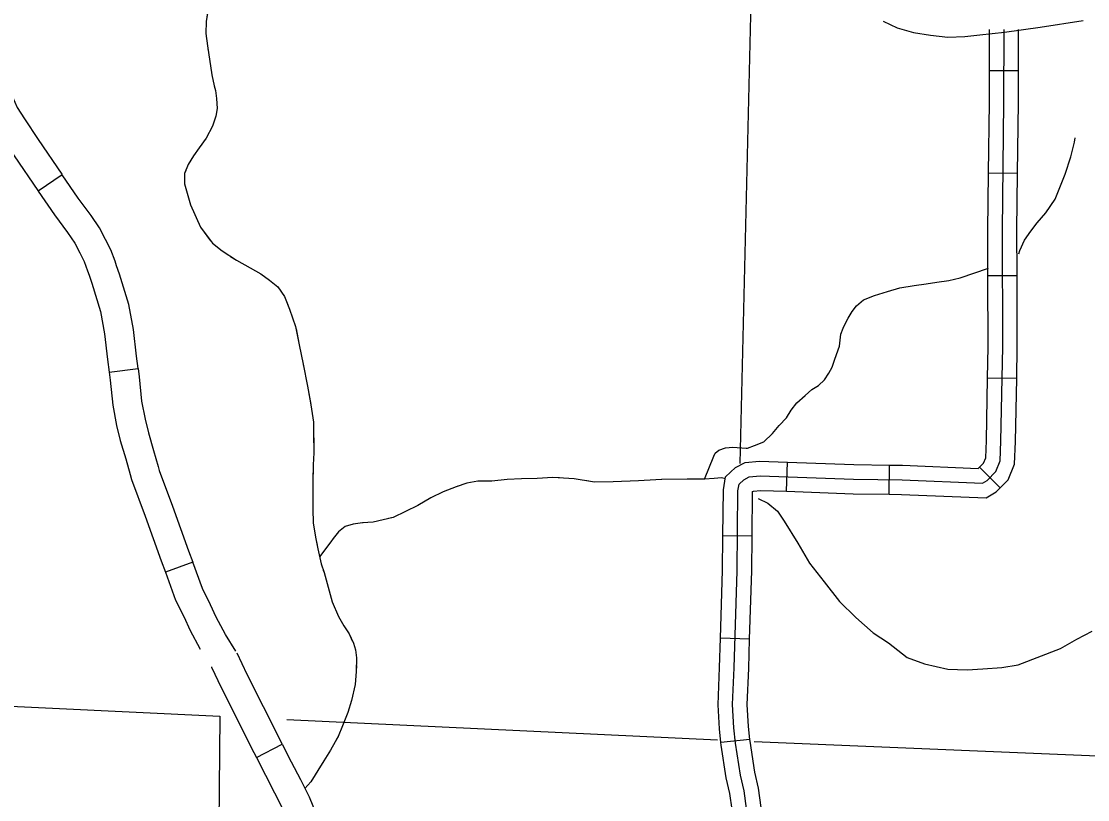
# Model space of a CAD drawing. Extents: x 1196286 to 1268366, y 2040822 to 2082115.
# Drawn here: x 1227299 to 1229359, y 2053560 to 2055063 of the extents above; entities that cross this region are included whole.
import ezdxf

# ---------------------------------------------------------------- set-up
doc = ezdxf.new("R2010")
doc.units = 0
for name, color, linetype in [('60', 7, 'Continuous'), ('61', 7, 'Continuous'), ('62', 7, 'Continuous'), ('Level 70', 7, 'Continuous'), ('Level 71', 7, 'Continuous'), ('Level 86', 7, 'Continuous'), ('Level 87', 7, 'Continuous')]:
    doc.layers.add(name, color=color, linetype=linetype)

msp = doc.modelspace()

# ---------------------------------------------------------------- linework, layer by layer
at = {"layer": '60'}
msp.add_lwpolyline([(1228713.9, 2055345), (1228686.9, 2054209.5)], dxfattribs=at)
at = {"layer": '61'}
for p, q in [((1229225.6, 2054967.7), (1229169.3, 2054967.7)), ((1229223.8, 2054769.3), (1229167.5, 2054770.1)), ((1229222.6, 2054571.8), (1229166.4, 2054571.6)), ((1229222, 2054373.2), (1229165.7, 2054374.2)), ((1228777.2, 2054155.6), (1228779.2, 2054211.8)), ((1228975.7, 2054150), (1228976.5, 2054206.3)), ((1229190, 2054162.3), (1229150.2, 2054202.1)), ((1228710.8, 2054068.8), (1228654.5, 2054069.3)), ((1228706.1, 2053870.3), (1228649.9, 2053872)), ((1228706.5, 2053676.4), (1228650.6, 2053670.4))]:
    msp.add_line(p, q, dxfattribs=at)
for points in [[(1228700.2, 2053542.9), (1228695.8, 2053577.2), (1228688.4, 2053607.6), (1228679, 2053669.3), (1228675.8, 2053699), (1228673.3, 2053743.6), (1228676.3, 2053814.5), (1228682, 2054002.2), (1228683.6, 2054156.3), (1228685.6, 2054169.6), (1228694.9, 2054178), (1228705.4, 2054183.5), (1228726.3, 2054185.6), (1228906.8, 2054179.1), (1229000.5, 2054177.8), (1229155.6, 2054171.2), (1229164.7, 2054176.7), (1229181.7, 2054193.8), (1229190, 2054214.2), (1229191.6, 2054252.6), (1229195, 2054434.6), (1229194.2, 2054659.7), (1229197.4, 2054906.3), (1229197.5, 2055047)], [(1229169.3, 2054967.7), (1229169.4, 2055047)], [(1229225.6, 2054967.7), (1229225.6, 2055047)], [(1229167.5, 2054770.1), (1229169.3, 2054906.5), (1229169.3, 2054967.7)], [(1229223.8, 2054769.3), (1229225.5, 2054906.1), (1229225.6, 2054967.7)], [(1229166.4, 2054571.6), (1229166.1, 2054659.9), (1229167.5, 2054770.1)], [(1229222.6, 2054571.8), (1229222.4, 2054659.6), (1229223.8, 2054769.3)], [(1229165.7, 2054374.2), (1229166.8, 2054434.8), (1229166.4, 2054571.6)], [(1229222, 2054373.2), (1229223.1, 2054434.4), (1229222.6, 2054571.8)], [(1229150.2, 2054202.1), (1229157.8, 2054209.6), (1229162.1, 2054220.2), (1229163.5, 2054253.4), (1229165.7, 2054374.2)], [(1229190, 2054162.3), (1229205.6, 2054177.9), (1229217.9, 2054208.1), (1229219.7, 2054251.7), (1229222, 2054373.2)], [(1228654.5, 2054069.3), (1228655.5, 2054158.6), (1228659.3, 2054183.6), (1228678.6, 2054201.3), (1228697.3, 2054211), (1228725.4, 2054213.8), (1228779.2, 2054211.8)], [(1228779.2, 2054211.8), (1228907.5, 2054207.2), (1228976.5, 2054206.3)], [(1228976.5, 2054206.3), (1229001.2, 2054206), (1229147.8, 2054199.7), (1229150.2, 2054202.1)], [(1228710.8, 2054068.8), (1228711.7, 2054154), (1228711.8, 2054155.2), (1228713.6, 2054156.1), (1228727.1, 2054157.4), (1228777.2, 2054155.6)], [(1228777.2, 2054155.6), (1228906.1, 2054151), (1228975.7, 2054150)], [(1228975.7, 2054150), (1228999.7, 2054149.7), (1229162.9, 2054142.7), (1229182.2, 2054154.5), (1229190, 2054162.3)], [(1228649.9, 2053872), (1228653.8, 2054002.8), (1228654.5, 2054069.3)], [(1228706.1, 2053870.3), (1228710.1, 2054001.7), (1228710.8, 2054068.8)], [(1228650.6, 2053670.4), (1228647.8, 2053696.7), (1228645.1, 2053743.4), (1228648.2, 2053815.5), (1228649.9, 2053872)], [(1228706.5, 2053676.4), (1228703.9, 2053701.3), (1228701.4, 2053743.8), (1228704.4, 2053813.5), (1228706.1, 2053870.3)], [(1228674.2, 2053475.7), (1228672.2, 2053509.5), (1228672.1, 2053541.1), (1228668.1, 2053572), (1228660.7, 2053602.1), (1228651.1, 2053665.7), (1228650.6, 2053670.4)], [(1228730.4, 2053479.1), (1228728.4, 2053511.2), (1228728.3, 2053544.8), (1228723.5, 2053582.3), (1228716, 2053613), (1228706.9, 2053672.9), (1228706.5, 2053676.4)]]:
    msp.add_lwpolyline(points, dxfattribs=at)
at = {"layer": '62'}
for p, q in [((1228722.9, 2054141.8), (1228741.1, 2054132.6)), ((1228741.1, 2054132.6), (1228759.7, 2054117)), ((1228759.7, 2054117), (1228772.9, 2054097.6)), ((1228772.9, 2054097.6), (1228798.9, 2054055.5)), ((1228798.9, 2054055.5), (1228822, 2054016.5)), ((1228822, 2054016.5), (1228850, 2053980.7)), ((1228850, 2053980.7), (1228879.8, 2053943.1)), ((1228879.8, 2053943.1), (1228911.2, 2053911.8)), ((1228911.2, 2053911.8), (1228944.9, 2053882)), ((1228944.9, 2053882), (1228974.6, 2053862.8)), ((1229306.3, 2053852.2), (1229338.4, 2053869.8)), ((1229338.4, 2053869.8), (1229367.5, 2053885.5)), ((1228974.6, 2053862.8), (1229010.6, 2053834.5)), ((1229224.6, 2053820.6), (1229306.3, 2053852.2)), ((1229010.6, 2053834.5), (1229043.7, 2053822.7)), ((1229043.7, 2053822.7), (1229088.9, 2053811.9)), ((1229088.9, 2053811.9), (1229126.4, 2053810.7)), ((1229126.4, 2053810.7), (1229156.7, 2053812.9)), ((1229156.7, 2053812.9), (1229193.1, 2053815.4)), ((1229193.1, 2053815.4), (1229224.6, 2053820.6))]:
    msp.add_line(p, q, dxfattribs=at)
for points in [[(1227660.7, 2055092.6), (1227656.2, 2055062.6), (1227655.9, 2055039.7), (1227658.9, 2055016), (1227667.2, 2054959.8), (1227672.1, 2054938.7), (1227674.2, 2054929.6), (1227676.3, 2054914.2), (1227677.5, 2054895), (1227675.1, 2054880), (1227668.8, 2054860.5), (1227656.1, 2054837.4), (1227643.2, 2054818.7), (1227631.7, 2054803.1), (1227621.4, 2054786.7), (1227614.8, 2054769.5), (1227614.5, 2054749.2), (1227625.9, 2054708.8), (1227645.2, 2054665.3), (1227668.4, 2054634.5), (1227687.3, 2054619.6), (1227715.1, 2054601.9), (1227741.5, 2054587.2), (1227762.3, 2054575.3), (1227779, 2054563), (1227794.6, 2054550.4), (1227807.5, 2054531.8), (1227817.6, 2054507.2), (1227829.1, 2054473.6), (1227835.8, 2054438.5), (1227843.5, 2054401.2), (1227851.9, 2054358.6), (1227858.6, 2054322.8)], [(1227660.7, 2055092.6), (1227656.2, 2055062.6), (1227655.9, 2055039.7), (1227658.9, 2055016), (1227667.2, 2054959.8), (1227672.1, 2054938.7), (1227674.2, 2054929.6), (1227676.3, 2054914.2), (1227677.5, 2054895), (1227675.1, 2054880), (1227668.8, 2054860.5), (1227656.1, 2054837.4), (1227643.2, 2054818.7), (1227631.7, 2054803.1), (1227621.4, 2054786.7), (1227614.8, 2054769.5), (1227614.5, 2054749.2), (1227625.9, 2054708.8), (1227645.2, 2054665.3), (1227668.4, 2054634.5), (1227687.3, 2054619.6), (1227715.1, 2054601.9), (1227741.5, 2054587.2), (1227762.3, 2054575.3), (1227779, 2054563), (1227794.6, 2054550.4), (1227807.5, 2054531.8), (1227817.6, 2054507.2), (1227829.1, 2054473.6), (1227835.8, 2054438.5), (1227843.5, 2054401.2), (1227851.9, 2054358.6), (1227858.6, 2054322.8)], [(1227658.7, 2055079), (1227656.2, 2055062.6), (1227655.9, 2055039.7), (1227658.9, 2055016), (1227660.5, 2055005.3)], [(1227668, 2054956.4), (1227672.1, 2054938.7), (1227674.2, 2054929.6), (1227676.3, 2054914.2), (1227677.5, 2054895), (1227675.1, 2054880), (1227668.8, 2054860.5), (1227656.1, 2054837.4), (1227643.2, 2054818.7), (1227642.3, 2054817.6)], [(1229225.9, 2054614.3), (1229228.3, 2054620.4), (1229237.2, 2054640.2), (1229249.4, 2054657.7), (1229261.3, 2054674.1), (1229278.4, 2054693), (1229296.4, 2054719.5), (1229306.8, 2054745.3), (1229315.7, 2054767.7), (1229326.3, 2054801.4), (1229333.4, 2054829.9), (1229335, 2054838.2)], [(1227617, 2054775.3), (1227614.8, 2054769.5), (1227614.5, 2054749.2), (1227625.9, 2054708.8), (1227645.2, 2054665.3), (1227664.7, 2054639.4)], [(1227703.6, 2054609.2), (1227715.1, 2054601.9), (1227741.5, 2054587.2), (1227762.3, 2054575.3), (1227779, 2054563), (1227794.6, 2054550.4), (1227807.5, 2054531.8), (1227814, 2054515.9)], [(1228618.9, 2054178.7), (1228637, 2054223.3), (1228639.7, 2054229.3), (1228646.5, 2054234.9), (1228659.3, 2054239.2), (1228673.6, 2054240.5), (1228699.4, 2054239), (1228701.7, 2054239), (1228715.6, 2054244.1), (1228733.3, 2054251.3), (1228750.4, 2054267.3), (1228763.3, 2054282.9), (1228777, 2054297.4), (1228786.2, 2054312.3), (1228797.2, 2054326.4), (1228813.5, 2054340.5), (1228826.4, 2054351.9), (1228838.9, 2054360), (1228851, 2054370.8), (1228859.4, 2054383.5), (1228865.6, 2054395), (1228870.7, 2054410.4), (1228879.6, 2054435.8), (1228882.2, 2054459.1), (1228886.5, 2054470.7), (1228890.7, 2054478.9), (1228896.5, 2054489.7), (1228904.1, 2054502.8), (1228912.5, 2054514), (1228926.2, 2054525.1), (1228947.3, 2054533.4), (1228972.1, 2054541.3), (1228996.1, 2054548.2), (1229023.6, 2054553), (1229047.2, 2054556.1), (1229067.5, 2054559.2), (1229091.1, 2054562.6), (1229112.9, 2054567.6), (1229167.2, 2054586.5)], [(1227830, 2054469.1), (1227835.8, 2054438.5), (1227843.5, 2054401.2), (1227851.9, 2054358.6), (1227858.5, 2054323.3)], [(1227830, 2054469.1), (1227835.8, 2054438.5), (1227843.5, 2054401.2), (1227844.5, 2054396.3)], [(1227830, 2054469.1), (1227835.8, 2054438.5), (1227843.5, 2054401.2), (1227851.9, 2054358.6), (1227858.5, 2054323.3)], [(1227853.9, 2054347.7), (1227858.5, 2054323.3)], [(1227858.6, 2054322.8), (1227863.7, 2054288.8), (1227864.1, 2054229.8), (1227863, 2054206.5), (1227862.6, 2054177.2), (1227862.3, 2054155.4), (1227862.6, 2054121.1), (1227863, 2054094.8), (1227867.8, 2054066.9), (1227872, 2054044.3), (1227878.8, 2054015.2), (1227884.1, 2053999), (1227899.5, 2053942), (1227912.2, 2053914), (1227922.1, 2053895.8), (1227932.4, 2053880.2), (1227940.7, 2053862.5), (1227945.1, 2053849.6), (1227947.1, 2053834.2), (1227946.4, 2053807.5), (1227944.2, 2053782.7), (1227937, 2053751.6), (1227929.9, 2053728.4), (1227919.8, 2053702.5), (1227911.3, 2053682.4), (1227896.4, 2053655.9), (1227880.6, 2053629.8), (1227858.8, 2053594.7), (1227847.2, 2053582)], [(1227858.6, 2054322.8), (1227863.7, 2054288.8), (1227864.1, 2054229.8), (1227863, 2054206.5), (1227862.6, 2054177.2), (1227862.3, 2054155.4), (1227862.6, 2054121.1), (1227863, 2054094.8), (1227867.8, 2054066.9), (1227872, 2054044.3), (1227878.8, 2054015.2), (1227884.1, 2053999), (1227899.5, 2053942), (1227912.2, 2053914), (1227922.1, 2053895.8), (1227932.4, 2053880.2), (1227940.7, 2053862.5), (1227945.1, 2053849.6), (1227947.1, 2053834.2), (1227946.4, 2053807.5), (1227944.2, 2053782.7), (1227937, 2053751.6), (1227929.9, 2053728.4), (1227919.8, 2053702.5), (1227911.3, 2053682.4), (1227896.4, 2053655.9), (1227880.6, 2053629.8), (1227858.8, 2053594.7), (1227847.2, 2053582)], [(1227858.6, 2054322.8), (1227863.7, 2054288.8), (1227863.9, 2054248.9)], [(1227862.9, 2054199.4), (1227862.6, 2054177.2), (1227862.3, 2054155.4), (1227862.6, 2054121.1), (1227863, 2054094.8), (1227867.8, 2054066.9), (1227870.7, 2054051.6)], [(1228659.6, 2054179.7), (1228651.9, 2054181.6), (1228637.6, 2054180), (1228618.9, 2054178.7), (1228605.4, 2054178.9), (1228536.5, 2054178.4), (1228491.5, 2054176), (1228442.4, 2054174), (1228406.4, 2054173.4), (1228367.2, 2054179.9), (1228326, 2054182.4), (1228296, 2054180.2), (1228265.7, 2054179.5), (1228237.6, 2054178.4), (1228207.9, 2054175), (1228181.3, 2054175.4), (1228159.6, 2054171.5), (1228139.2, 2054164.3), (1228114, 2054154.5), (1228090.6, 2054143.2), (1228065, 2054128.1), (1228041.6, 2054116.8), (1228017.8, 2054105.1), (1227978.7, 2054095.8), (1227958.1, 2054094.6), (1227940.1, 2054092.2), (1227924.7, 2054087.6), (1227912.2, 2054077.2), (1227901.9, 2054064.2), (1227897.3, 2054058.2), (1227875.6, 2054029)], [(1228659.6, 2054179.7), (1228651.9, 2054181.6), (1228637.6, 2054180), (1228618.9, 2054178.7), (1228605.4, 2054178.9), (1228536.5, 2054178.4), (1228491.5, 2054176), (1228442.4, 2054174), (1228406.4, 2054173.4), (1228367.2, 2054179.9), (1228326, 2054182.4), (1228296, 2054180.2), (1228265.7, 2054179.5), (1228237.6, 2054178.4), (1228207.9, 2054175), (1228181.3, 2054175.4), (1228159.6, 2054171.5), (1228139.2, 2054164.3), (1228114, 2054154.5), (1228090.6, 2054143.2), (1228065, 2054128.1), (1228041.6, 2054116.8), (1228017.8, 2054105.1), (1227978.7, 2054095.8), (1227958.1, 2054094.6), (1227940.1, 2054092.2), (1227924.7, 2054087.6), (1227912.2, 2054077.2), (1227901.9, 2054064.2), (1227897.3, 2054058.2), (1227875.6, 2054029)], [(1228338.9, 2054181.6), (1228326, 2054182.4), (1228296, 2054180.2), (1228265.7, 2054179.5), (1228237.6, 2054178.4), (1228207.9, 2054175), (1228190.8, 2054175.2)], [(1228536.2, 2054178.3), (1228491.5, 2054176), (1228442.4, 2054174), (1228406.4, 2054173.4), (1228388.1, 2054176.5)], [(1228659.6, 2054179.7), (1228651.9, 2054181.6), (1228637.6, 2054180), (1228618.9, 2054178.7), (1228605.4, 2054178.9), (1228585.7, 2054178.7)], [(1228142.6, 2054165.5), (1228139.2, 2054164.3), (1228114, 2054154.5), (1228090.6, 2054143.2), (1228065, 2054128.1), (1228041.6, 2054116.8), (1228017.8, 2054105.1), (1228008.5, 2054102.9)], [(1227959.8, 2054094.7), (1227958.1, 2054094.6), (1227940.1, 2054092.2), (1227924.7, 2054087.6), (1227912.2, 2054077.2), (1227901.9, 2054064.2), (1227897.3, 2054058.2), (1227875.6, 2054029)], [(1227882.6, 2054003.6), (1227884.1, 2053999), (1227899.5, 2053942), (1227912.2, 2053914), (1227922.1, 2053895.8), (1227932.4, 2053880.2), (1227938.5, 2053867.1)], [(1227946.7, 2053819), (1227946.4, 2053807.5), (1227944.2, 2053782.7), (1227937, 2053751.6), (1227929.9, 2053728.4), (1227919.8, 2053702.5), (1227911.3, 2053682.4), (1227908.2, 2053676.9)], [(1227883.3, 2053634.1), (1227880.6, 2053629.8), (1227858.8, 2053594.7), (1227847.2, 2053582)]]:
    msp.add_lwpolyline(points, dxfattribs=at)
at = {"layer": 'Level 70'}
msp.add_lwpolyline([(1226094.2, 2053796.5), (1226698.2, 2053767.9), (1226712.9, 2054283.4), (1227164.8, 2054265.4), (1227183.9, 2053744.9), (1227682.7, 2053721.4), (1227678.6, 2053233.6), (1226699, 2053279.1), (1226681, 2052780.7), (1227211.5, 2052760.2), (1227171.1, 2051683.7), (1227669.4, 2051667), (1227657.4, 2051038.4)], dxfattribs=at)
at = {"layer": 'Level 71'}
for p, q in [((1227378.6, 2054766.8), (1227332.1, 2054735)), ((1227469, 2054385.3), (1227524.8, 2054392.4)), ((1227630.6, 2054018.9), (1227577.7, 2053999.7)), ((1227753.4, 2053641.6), (1227803.5, 2053667.2))]:
    msp.add_line(p, q, dxfattribs=at)
for points in [[(1227277.3, 2054929.3), (1227282.2, 2054917.5), (1227291.3, 2054896.8), (1227305.4, 2054874.9), (1227332, 2054835), (1227377.8, 2054767.9), (1227378.6, 2054766.8)], [(1227225.2, 2054908), (1227230.4, 2054895.5), (1227241.6, 2054870), (1227258.3, 2054844.1), (1227285.3, 2054803.5), (1227331.4, 2054736.2), (1227332.2, 2054735)], [(1227483.5, 2054591), (1227480.4, 2054600.2), (1227472.5, 2054621.8), (1227462.2, 2054641.9), (1227450.7, 2054664.1), (1227434, 2054687.9), (1227409.5, 2054721.6), (1227378.6, 2054766.8)], [(1227332.1, 2054735), (1227363.5, 2054689.1), (1227388.3, 2054655.2), (1227402.5, 2054634.9), (1227412.2, 2054616.2), (1227420.9, 2054599.2), (1227427.4, 2054581.5), (1227430.2, 2054573.1)], [(1227524.8, 2054392.4), (1227521.7, 2054416.5), (1227516, 2054467.8), (1227507.1, 2054516), (1227488.9, 2054574.9), (1227483.5, 2054591)], [(1227430.2, 2054573.1), (1227435.4, 2054557.6), (1227452.4, 2054502.6), (1227460.3, 2054459.5), (1227465.9, 2054409.8), (1227469, 2054385.3)], [(1227469, 2054385.3), (1227471, 2054370), (1227476, 2054321.7), (1227483.4, 2054282.9), (1227490.4, 2054253.6), (1227501, 2054218.3), (1227509.7, 2054187.7)], [(1227524.8, 2054392.4), (1227526.8, 2054376.5), (1227531.7, 2054329.9), (1227538.4, 2054294.8), (1227544.8, 2054268.3), (1227555, 2054234.1), (1227563.8, 2054203.2)], [(1227563.8, 2054203.2), (1227565.8, 2054196), (1227591.5, 2054126.6), (1227622.6, 2054040.8), (1227630.6, 2054018.9)], [(1227509.7, 2054187.7), (1227512.3, 2054178.5), (1227538.7, 2054107.3), (1227569.7, 2054021.6), (1227577.7, 2053999.7)], [(1227713.9, 2053846.7), (1227693.5, 2053878.9), (1227675.5, 2053912.6), (1227665.1, 2053936.6), (1227649.1, 2053968), (1227630.6, 2054018.9)], [(1227577.7, 2053999.7), (1227597.4, 2053945.5), (1227614.2, 2053912.5), (1227624.9, 2053888.1), (1227644.9, 2053850.5)], [(1227803.5, 2053667.2), (1227798.7, 2053676.7), (1227735.8, 2053801.6), (1227716.3, 2053843)], [(1227666.4, 2053816.6), (1227666.9, 2053815.8), (1227685.2, 2053777), (1227748.5, 2053651.2), (1227753.4, 2053641.6)], [(1227803.5, 2053667.2), (1227820.8, 2053633.3), (1227838.8, 2053599.1), (1227855.4, 2053565.4), (1227868.4, 2053534.2), (1227882.4, 2053507.1), (1227890.2, 2053487.4), (1227891.1, 2053484.5)], [(1227753.4, 2053641.6), (1227770.9, 2053607.5), (1227788.7, 2053573.6), (1227804.2, 2053542.1), (1227817.3, 2053510.5), (1227831.1, 2053483.8), (1227837.1, 2053468.7), (1227837.4, 2053467.8)]]:
    msp.add_lwpolyline(points, dxfattribs=at)
at = {"layer": 'Level 86'}
for points in [[(1227812.2, 2053715.2), (1228643.9, 2053675.9)], [(1228714.9, 2053672.6), (1230564.6, 2053595.5)]]:
    msp.add_lwpolyline(points, dxfattribs=at)
at = {"layer": 'Level 87'}
msp.add_lwpolyline([(1228964.1, 2055063.3), (1228990.8, 2055050.6), (1229022.3, 2055041.7), (1229055.2, 2055036.5), (1229089, 2055032.6), (1229121.7, 2055033.5), (1229150.7, 2055036.8), (1229198.5, 2055042.2), (1229267.2, 2055051.6), (1229350.6, 2055064.9)], dxfattribs=at)

doc.saveas('drawing.dxf')
